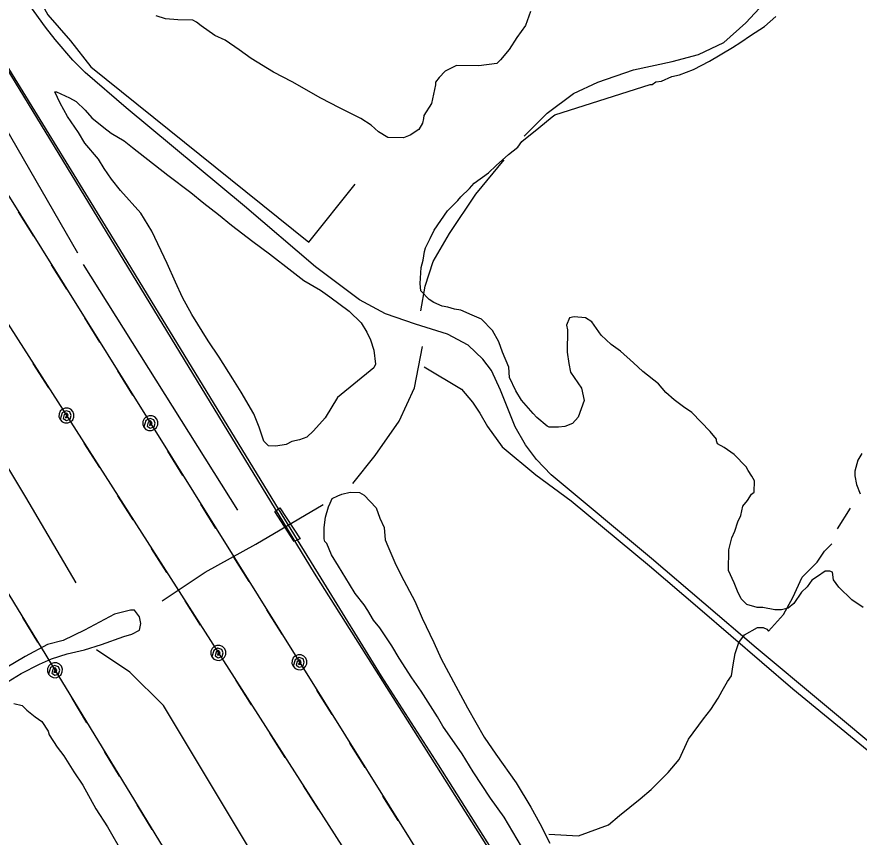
# Model space of a CAD drawing. Extents: x 3263578 to 3301413, y 764927 to 798602.
# Drawn here: x 3270553 to 3271551, y 777414 to 778387 of the extents above; entities that cross this region are included whole.
import ezdxf

# ---------------------------------------------------------------- set-up
doc = ezdxf.new("R2010")
doc.units = 0
for name, color, linetype in [('V-BRDG-OTLN', 7, 'Continuous'), ('V-RAIL-TRAK', 7, 'Continuous'), ('V-ROAD-CNTR', 7, 'Continuous'), ('V-SITE-VEGE', 7, 'Continuous'), ('V-TOPO-SHOR', 7, 'Continuous'), ('V-UTIL-LINE', 7, 'Continuous')]:
    doc.layers.add(name, color=color, linetype=linetype)

msp = doc.modelspace()

# ---------------------------------------------------------------- linework, layer by layer
at = {"layer": 'V-BRDG-OTLN'}
msp.add_lwpolyline([(3270888.51, 777767.92), (3270885.39, 777766.76), (3270881.36, 777764.99), (3270858.31, 777800.55), (3270862.62, 777803.49), (3270864.51, 777804.78)], close=True, dxfattribs=at)
at = {"layer": 'V-RAIL-TRAK'}
msp.add_lwpolyline([(3271627.71, 776642.04), (3271410.03, 776957.7), (3271247.59, 777197.94), (3271127.18, 777382.12), (3271052.42, 777500.24), (3270985.03, 777605.08), (3270913.31, 777721.53), (3270885.39, 777766.76), (3270862.62, 777803.49), (3270726.14, 778027.31), (3270674.64, 778111.14), (3270536.85, 778335.83), (3270418.22, 778530.26)], dxfattribs=at)
at = {"layer": 'V-ROAD-CNTR'}
for points in [[(3272188.38, 775832.51), (3271868.07, 776292.71), (3271339.65, 777053.16), (3271160.7, 777323.73), (3270905.43, 777727.45), (3270283.38, 778748.11), (3269657.53, 779774.08), (3268620.7, 781468.96), (3267728.6, 782934.33)], [(3271585.95, 777507.77), (3271428.77, 777638.78), (3271304.74, 777744.54), (3271185.84, 777843.9), (3271168.63, 777861.86), (3271155.56, 777879.21), (3271143.28, 777900.7), (3271125.77, 777944.28), (3271115.14, 777967.37), (3271104.9, 777981.06), (3271087.48, 777997.41), (3271062.98, 778010.43), (3271025.28, 778022.41), (3270989.76, 778034.54), (3270958.64, 778051.28), (3270906.77, 778090.19), (3270822.6, 778162.28), (3270682.33, 778278.76), (3270633.76, 778320.87), (3270619.21, 778335.54), (3270597.95, 778359.88), (3270586.82, 778374.31), (3270559.65, 778412.1)]]:
    msp.add_lwpolyline(points, dxfattribs=at)
at = {"layer": 'V-SITE-VEGE'}
for p, q in [((3270549.25, 777572.88), (3270559.21, 777570.5)), ((3270559.21, 777570.5), (3270564.68, 777564.86)), ((3270564.68, 777564.86), (3270574.55, 777556.92)), ((3270574.55, 777556.92), (3270582.24, 777551.24)), ((3270582.24, 777551.24), (3270589.84, 777540.01)), ((3270589.84, 777540.01), (3270590.88, 777535.55)), ((3270590.88, 777535.55), (3270600.65, 777520.95)), ((3270600.65, 777520.95), (3270608.26, 777510.82)), ((3270608.26, 777510.82), (3270620.18, 777491.74)), ((3270620.18, 777491.74), (3270631.03, 777476.01)), ((3270631.03, 777476.01), (3270646.14, 777447.99)), ((3270646.14, 777447.99), (3270660.24, 777426.65)), ((3270660.24, 777426.65), (3270678.61, 777394.13))]:
    msp.add_line(p, q, dxfattribs=at)
for points in [[(3271155.51, 778376.52), (3271145.28, 778362.23), (3271136.16, 778347.94), (3271125.97, 778335.87), (3271121.45, 778331.5), (3271100.29, 778328.51), (3271073.63, 778328.94), (3271060.19, 778322.49), (3271053.41, 778314.82), (3271048.87, 778309.33), (3271048.82, 778306), (3271044.02, 778283.85), (3271034.9, 778269.56), (3271034.85, 778266.23), (3271033.65, 778260.69), (3271029.08, 778252.98), (3271018.97, 778246.48), (3271011.14, 778243.27), (3270992.26, 778243.58), (3270981.26, 778250.42), (3270972.5, 778258.34), (3270960.4, 778266.31), (3270935.05, 778278.94), (3270913.01, 778290.41), (3270878.88, 778309.84), (3270856.83, 778321.31), (3270830.42, 778337.29), (3270816.14, 778347.52), (3270799.66, 778358.89), (3270787.53, 778364.64), (3270771.04, 778376.02), (3270765.56, 778380.55), (3270761.15, 778382.84), (3270743.38, 778383.13), (3270728.96, 778384.47), (3270717.9, 778387.98)], [(3271161.33, 778393.09), (3271155.51, 778376.52)], [(3271303.28, 778306.36), (3271305.5, 778306.33), (3271310, 778309.59), (3271316.68, 778310.59), (3271328.99, 778315.95), (3271337.91, 778318.03), (3271354.68, 778324.43), (3271373.73, 778334.12), (3271400.66, 778350.36), (3271410.76, 778356.86), (3271421.99, 778364.46), (3271438.83, 778375.3), (3271452.36, 778387.3)], [(3271510.7, 777729.68), (3271501.7, 777723.15), (3271494.96, 777718.82), (3271489.28, 777711.13), (3271482.51, 777704.57), (3271473.41, 777691.39), (3271466.66, 777685.94), (3271458.85, 777683.84), (3271451.07, 777683.96), (3271436.67, 777686.42), (3271430, 777686.53), (3271417.83, 777690.06), (3271411.27, 777696.83), (3271406.97, 777705.79), (3271402.69, 777715.85), (3271396.26, 777730.4), (3271396.65, 777754.84), (3271400.21, 777769.23), (3271403.67, 777776.95), (3271407.18, 777788.01), (3271410.64, 777795.73), (3271413.04, 777806.8), (3271418.7, 777813.38), (3271423.27, 777821.08), (3271426.64, 777823.25), (3271426.85, 777836.58), (3271423.61, 777842.19), (3271419.27, 777848.93), (3271417.12, 777853.41), (3271402.91, 777868.08), (3271390.82, 777876.05), (3271383.11, 777880.62), (3271382.06, 777883.97), (3271382.09, 777886.19), (3271374.46, 777895.2), (3271352.6, 777917.78), (3271342.71, 777924.6), (3271331.72, 777932.56), (3271321.87, 777941.61), (3271313.14, 777951.74), (3271294.49, 777966.49), (3271283.54, 777976.67), (3271268.2, 777990.25), (3271257.22, 777998.2), (3271245.18, 778009.51), (3271234.32, 778025.24), (3271226.61, 778029.81), (3271213.3, 778031.13), (3271207.73, 778030.11), (3271204.25, 778021.28), (3271205.27, 778015.7), (3271204.85, 777989.04), (3271206.85, 777975.67), (3271208.92, 777965.64), (3271221.94, 777946.54), (3271225.04, 777932.05), (3271218.06, 777912.16), (3271211.27, 777904.49), (3271202.33, 777901.3), (3271194.53, 777900.31), (3271183.43, 777900.49), (3271181.22, 777901.64), (3271169.16, 777911.83), (3271164.79, 777916.35), (3271150.6, 777932.13), (3271144.11, 777943.35), (3271136.58, 777959.02), (3271135.67, 777971.26), (3271128.18, 777989.16), (3271123.93, 778001.45), (3271116.37, 778014.91), (3271103.25, 778028.45), (3271092.22, 778033.07), (3271078.97, 778038.84), (3271071.22, 778040.08), (3271063.48, 778042.42), (3271056.83, 778043.64), (3271046.9, 778048.24), (3271041.4, 778051.67), (3271031.56, 778061.83), (3271030.6, 778070.73), (3271032.01, 778089.6), (3271034.38, 778098.45), (3271035.65, 778108.43), (3271036.83, 778112.85), (3271042.56, 778123.87), (3271047.17, 778133.8), (3271063.09, 778156.88), (3271075.51, 778168.9), (3271078.91, 778173.29), (3271089.07, 778183.13), (3271094.73, 778189.7), (3271111.59, 778201.66), (3271120.62, 778210.4), (3271135.27, 778223.5), (3271146.53, 778232.21), (3271151.08, 778238.8), (3271171.34, 778255.14), (3271187.11, 778268.22), (3271190.47, 778270.39), (3271303.28, 778306.36)], [(3271554.04, 777868.99), (3271549.47, 777861.28), (3271545.93, 777848), (3271545.84, 777842.45), (3271547.9, 777832.42), (3271552.17, 777821.24)], [(3270916.85, 777768.1), (3270917.06, 777781.43), (3270918.37, 777793.64), (3270921.9, 777805.8), (3270924.19, 777810.21), (3270926.5, 777815.72), (3270933.22, 777818.95), (3270937.7, 777821.1), (3270947.73, 777823.16), (3270958.84, 777822.98), (3270964.34, 777819.56), (3270978.55, 777804.89), (3270982.8, 777792.6), (3270988.17, 777781.4), (3270989.05, 777766.94), (3270992.26, 777759.11), (3271000.84, 777740.08)], [(3271150.99, 777403.22), (3271130.44, 777437.99), (3271114.14, 777460.48), (3271093.53, 777491.92), (3271080.54, 777513.24), (3271057.73, 777545.83), (3271051.24, 777557.05), (3271031.73, 777587.36), (3271020.87, 777603.09), (3271005.69, 777626.67), (3270997.03, 777641.25), (3270982.93, 777662.59), (3270975.3, 777671.6), (3270968.81, 777682.82), (3270964.48, 777689.56), (3270953.58, 777703.07), (3270947.09, 777714.28), (3270934.1, 777735.6), (3270925.43, 777749.07), (3270920.09, 777762.49), (3270917.9, 777764.75), (3270916.85, 777768.1)], [(3271000.84, 777740.08), (3271008.37, 777724.41), (3271024.55, 777694.15), (3271033.12, 777674.01), (3271047.09, 777644.89), (3271055.68, 777625.87), (3271072.94, 777593.37), (3271086.97, 777567.58), (3271106.41, 777532.83), (3271120.53, 777512.6), (3271144.43, 777478.88), (3271161.74, 777449.71), (3271172.55, 777430.65), (3271184.39, 777407.13)], [(3271555.56, 777686.73), (3271542.37, 777695.83), (3271527.05, 777710.53), (3271520.53, 777719.52), (3271519.56, 777728.42), (3271516.25, 777729.59), (3271510.7, 777729.68)]]:
    msp.add_lwpolyline(points, dxfattribs=at)
msp.add_lwpolyline([(3270932.87, 777935.63), (3270918.03, 777911.42), (3270904.45, 777896.08), (3270896.55, 777888.43), (3270887.61, 777885.24), (3270878.69, 777883.16), (3270871.97, 777879.94), (3270859.72, 777877.91), (3270850.83, 777878.05), (3270845.37, 777883.7), (3270840.08, 777900.45), (3270833.66, 777916.11), (3270818.52, 777941.91), (3270808.77, 777957.62), (3270792.52, 777983.44), (3270779.49, 778002.54), (3270760, 778033.96), (3270749.21, 778054.14), (3270740.61, 778072.05), (3270730.97, 778094.43), (3270712.69, 778132.5), (3270699.7, 778153.82), (3270675.68, 778180.88), (3270664.79, 778194.38), (3270656.1, 778206.75), (3270649.61, 778217.96), (3270633.25, 778237.12), (3270625.67, 778249.46), (3270612.65, 778268.56), (3270604.01, 778284.25), (3270597.56, 778297.69), (3270599.78, 778297.65), (3270615.23, 778290.74), (3270622.93, 778286.17), (3270633.88, 778276), (3270641.51, 778266.98), (3270655.77, 778255.65), (3270664.55, 778248.84), (3270679.96, 778239.7), (3270689.84, 778231.76), (3270731.53, 778198.87), (3270758.98, 778178.43), (3270774.34, 778165.96), (3270791.9, 778152.34), (3270807.25, 778139.88), (3270832.5, 778120.58), (3270852.27, 778105.82), (3270878.6, 778085.39), (3270892.87, 778074.05), (3270912.68, 778062.62), (3270923.67, 778054.67), (3270946.73, 778037.63), (3270960.96, 778024.07), (3270967.44, 778012.85), (3270971.74, 778003.9), (3270975.99, 777991.6), (3270977.95, 777974.9), (3270975.65, 777970.5)], close=True, dxfattribs=at)
at = {"layer": 'V-TOPO-SHOR'}
for p, q in [((3270814.69, 777802.01), (3270631.54, 778093.33)), ((3271525.3, 777779.88), (3271540.75, 777804.15))]:
    msp.add_line(p, q, dxfattribs=at)
for points in [[(3270181.18, 779044.03), (3270199.07, 779011.44), (3270221.14, 778984.95), (3270227.76, 778971.71), (3270236.58, 778956.26), (3270245.41, 778938.61), (3270256.44, 778914.33), (3270276.3, 778881.23), (3270291.75, 778850.33), (3270309.4, 778841.5), (3270338.09, 778812.81), (3270342.5, 778799.56), (3270346.91, 778790.74), (3270357.95, 778775.29), (3270364.57, 778770.87), (3270386.64, 778759.84), (3270402.08, 778726.73), (3270439.59, 778647.28), (3270545.51, 778468.51), (3270589.64, 778389.06), (3270616.12, 778358.16), (3270640.39, 778327.26), (3270898.58, 778119.79), (3270953.76, 778188.2)], [(3270624.92, 778106.58), (3270382.2, 778528.11), (3270265.25, 778713.5)], [(3271153.95, 778245.11), (3271181.3, 778272.43), (3271212.44, 778295.72), (3271241.14, 778309.32), (3271283.55, 778324.02), (3271329.49, 778333.86), (3271360.5, 778341.89), (3271390.66, 778356.19), (3271416.75, 778379.44), (3271448.55, 778414.38), (3271486.35, 778470.73)], [(3270282.87, 778283.16), (3270563.1, 777817.48), (3270622.68, 777715.96)], [(3271031.42, 778038.1), (3271036.7, 778067.46), (3271046.06, 778096.75), (3271065.46, 778129.97), (3271096.49, 778176.7), (3271130.07, 778217.25)], [(3270950.86, 777833.43), (3270977.36, 777866.9), (3271005.77, 777907.3), (3271023.82, 777946.9), (3271033.5, 777995.77)], [(3271035.39, 777971.92), (3271079.53, 777945.43), (3271092.77, 777929.98), (3271101.59, 777916.74), (3271110.42, 777901.29), (3271128.07, 777877.02), (3271167.79, 777843.91), (3271209.72, 777813.01), (3271302.4, 777735.76), (3271361.99, 777685), (3271472.32, 777590.09), (3271730.51, 777378.21), (3271858.5, 777267.85), (3272024, 777126.6), (3272123.31, 777044.93), (3272251.3, 776938.99)], [(3270725, 777694.3), (3270776.02, 777728.33), (3270836.04, 777761.73), (3270915.62, 777808.52)], [(3271183.2, 777417.98), (3271218.51, 777415.77), (3271253.83, 777429.01), (3271267.07, 777440.04), (3271291.35, 777459.9), (3271304.59, 777470.93), (3271324.45, 777490.79), (3271337.69, 777506.24), (3271348.73, 777530.52), (3271366.39, 777554.79), (3271375.22, 777565.82), (3271384.05, 777579.06), (3271388.46, 777587.89), (3271395.08, 777598.93), (3271399.5, 777605.55), (3271401.7, 777618.79), (3271403.91, 777632.03), (3271408.33, 777645.27), (3271414.95, 777654.1), (3271430.4, 777662.92), (3271437.02, 777662.92), (3271441.43, 777660.71), (3271443.64, 777658.51), (3271443.64, 777658.51), (3271461.3, 777678.37), (3271472.33, 777698.23), (3271483.37, 777722.5), (3271501.02, 777740.16), (3271509.85, 777753.4), (3271518.68, 777762.22)], [(3270542.26, 777599), (3270557.86, 777608.36), (3270579.7, 777619.28), (3270593.74, 777625.52), (3270612.47, 777631.76), (3270632.75, 777636.44), (3270653.03, 777642.68), (3270679.55, 777652.03), (3270688.91, 777655.15), (3270698.28, 777659.83), (3270699.84, 777667.63), (3270698.28, 777675.43), (3270692.04, 777683.24), (3270687.36, 777683.24), (3270668.63, 777678.56), (3270632.75, 777659.84), (3270607.79, 777647.36), (3270589.06, 777642.68), (3270562.54, 777628.64), (3270539.14, 777614.6)], [(3271057.38, 777018.54), (3270726.39, 777570.29), (3270686.67, 777610.02), (3270646.95, 777636.51)]]:
    msp.add_lwpolyline(points, dxfattribs=at)
at = {"layer": 'V-UTIL-LINE'}
for points in [[(3268409.45, 784958.93), (3268573.89, 783710.18), (3268827.39, 781864.99), (3268971.69, 780694.4), (3269579.31, 779719.37), (3271430.81, 776750.82), (3272074.85, 775829.76)], [(3268230.13, 784805.77), (3268307.95, 784237.21), (3268452.81, 783310.24), (3268587.31, 782316.49), (3268362.25, 781702.07), (3268263.07, 781437.2), (3268500.02, 781041.3), (3269699.69, 779084.34), (3270893.55, 777127.57), (3271403.45, 776393.36), (3271797.64, 775829.73)], [(3268411.53, 784147.11), (3268571.39, 782890.14), (3268740.09, 781681.15), (3268871.81, 780708.39), (3269952.3, 778944.99), (3271642.64, 776301.92), (3271967.18, 775831.85)], [(3270572.78, 778126.53), (3270554.79, 778155.38)], [(3270611.94, 778063.74), (3270593.95, 778092.59)], [(3270651.1, 778000.96), (3270633.11, 778029.81)], [(3270590.54, 777947.02), (3270572.22, 777975.66)], [(3270690.27, 777938.17), (3270672.27, 777967.02)], [(3270611.54, 777914.17), (3270610.43, 777911.52), (3270612.7, 777912.01), (3270613.7, 777914.57), (3270611.86, 777916.85), (3270608.91, 777915.16), (3270607.79, 777910.6), (3270611.38, 777908.29), (3270616.03, 777909.73), (3270617.23, 777914.15), (3270615.7, 777918.34), (3270611.11, 777919.82), (3270606.3, 777917.13), (3270603.96, 777909.32), (3270606.39, 777906.79), (3270609.61, 777905.38), (3270613.12, 777905.31), (3270616.39, 777906.59), (3270618.92, 777909.02), (3270620.33, 777912.24), (3270620.4, 777915.75), (3270619.12, 777919.02), (3270616.69, 777921.55), (3270613.47, 777922.96), (3270609.96, 777923.03), (3270606.69, 777921.75), (3270604.16, 777919.32), (3270602.75, 777916.1), (3270602.68, 777912.59), (3270603.96, 777909.32)], [(3270710.9, 777905.07), (3270709.76, 777902.43), (3270712.04, 777902.9), (3270713.06, 777905.45), (3270711.25, 777907.74), (3270708.28, 777906.08), (3270707.11, 777901.54), (3270710.67, 777899.19), (3270715.34, 777900.58), (3270716.59, 777904.98), (3270715.1, 777909.2), (3270710.53, 777910.73), (3270705.7, 777908.09), (3270703.26, 777900.31), (3270705.67, 777897.75), (3270708.87, 777896.3), (3270712.38, 777896.19), (3270715.66, 777897.43), (3270718.22, 777899.84), (3270719.67, 777903.04), (3270719.78, 777906.55), (3270718.54, 777909.83), (3270716.13, 777912.39), (3270712.93, 777913.84), (3270709.42, 777913.95), (3270706.14, 777912.71), (3270703.58, 777910.3), (3270702.13, 777907.1), (3270702.02, 777903.59), (3270703.26, 777900.31)], [(3270650.88, 777852.67), (3270632.56, 777881.31)], [(3270749.54, 777843.14), (3270731.54, 777871.98)], [(3270690.75, 777790.32), (3270672.43, 777818.97)], [(3270788.7, 777780.35), (3270770.7, 777809.2)], [(3270730.62, 777727.98), (3270712.3, 777756.63)], [(3270827.86, 777717.56), (3270809.87, 777746.41)], [(3270770.49, 777665.64), (3270752.17, 777694.29)], [(3270867.02, 777654.77), (3270849.03, 777683.62)], [(3270577.52, 777645.55), (3270559.81, 777674.57)], [(3270791.49, 777632.79), (3270790.38, 777630.14), (3270792.66, 777630.64), (3270793.65, 777633.19), (3270791.81, 777635.47), (3270788.86, 777633.78), (3270787.75, 777629.22), (3270791.33, 777626.92), (3270795.98, 777628.35), (3270797.19, 777632.77), (3270795.65, 777636.97), (3270791.06, 777638.45), (3270786.25, 777635.76), (3270783.91, 777627.95), (3270786.34, 777625.41), (3270789.56, 777624), (3270793.07, 777623.93), (3270796.34, 777625.21), (3270798.87, 777627.65), (3270800.28, 777630.86), (3270800.35, 777634.37), (3270799.07, 777637.64), (3270796.64, 777640.18), (3270793.43, 777641.58), (3270789.91, 777641.65), (3270786.64, 777640.38), (3270784.11, 777637.94), (3270782.7, 777634.73), (3270782.63, 777631.21), (3270783.91, 777627.95)], [(3270887.65, 777621.68), (3270886.51, 777619.03), (3270888.79, 777619.5), (3270889.82, 777622.05), (3270888, 777624.35), (3270885.04, 777622.69), (3270883.87, 777618.15), (3270887.43, 777615.8), (3270892.09, 777617.18), (3270893.35, 777621.58), (3270891.86, 777625.8), (3270887.29, 777627.33), (3270882.45, 777624.7), (3270880.02, 777616.91), (3270882.42, 777614.35), (3270885.62, 777612.91), (3270889.13, 777612.8), (3270892.42, 777614.04), (3270894.98, 777616.44), (3270896.42, 777619.64), (3270896.53, 777623.15), (3270895.29, 777626.44), (3270892.89, 777629), (3270889.69, 777630.44), (3270886.18, 777630.55), (3270882.89, 777629.31), (3270880.33, 777626.91), (3270878.89, 777623.71), (3270878.78, 777620.2), (3270880.02, 777616.91)], [(3270597.83, 777612.26), (3270596.66, 777609.63), (3270598.95, 777610.08), (3270600, 777612.61), (3270598.21, 777614.93), (3270595.22, 777613.3), (3270594.01, 777608.77), (3270597.55, 777606.38), (3270602.22, 777607.72), (3270603.52, 777612.11), (3270602.08, 777616.34), (3270597.52, 777617.92), (3270592.66, 777615.33), (3270590.15, 777607.57), (3270592.53, 777604.99), (3270595.71, 777603.51), (3270599.22, 777603.37), (3270602.52, 777604.58), (3270605.1, 777606.95), (3270606.58, 777610.14), (3270606.72, 777613.65), (3270605.51, 777616.95), (3270603.14, 777619.53), (3270599.95, 777621.01), (3270596.44, 777621.15), (3270593.14, 777619.94), (3270590.56, 777617.56), (3270589.08, 777614.38), (3270588.94, 777610.87), (3270590.15, 777607.57)], [(3270830.83, 777571.29), (3270812.51, 777599.93)], [(3270926.29, 777559.74), (3270908.3, 777588.59)], [(3270635.85, 777549.94), (3270618.15, 777578.96)], [(3270870.7, 777508.95), (3270852.38, 777537.59)], [(3270965.45, 777496.95), (3270947.46, 777525.8)], [(3270674.39, 777486.77), (3270656.69, 777515.79)], [(3270910.57, 777446.61), (3270892.25, 777475.25)], [(3271004.61, 777434.16), (3270986.62, 777463.01)], [(3270712.94, 777423.6), (3270695.23, 777452.62)]]:
    msp.add_lwpolyline(points, dxfattribs=at)

doc.saveas('drawing.dxf')
